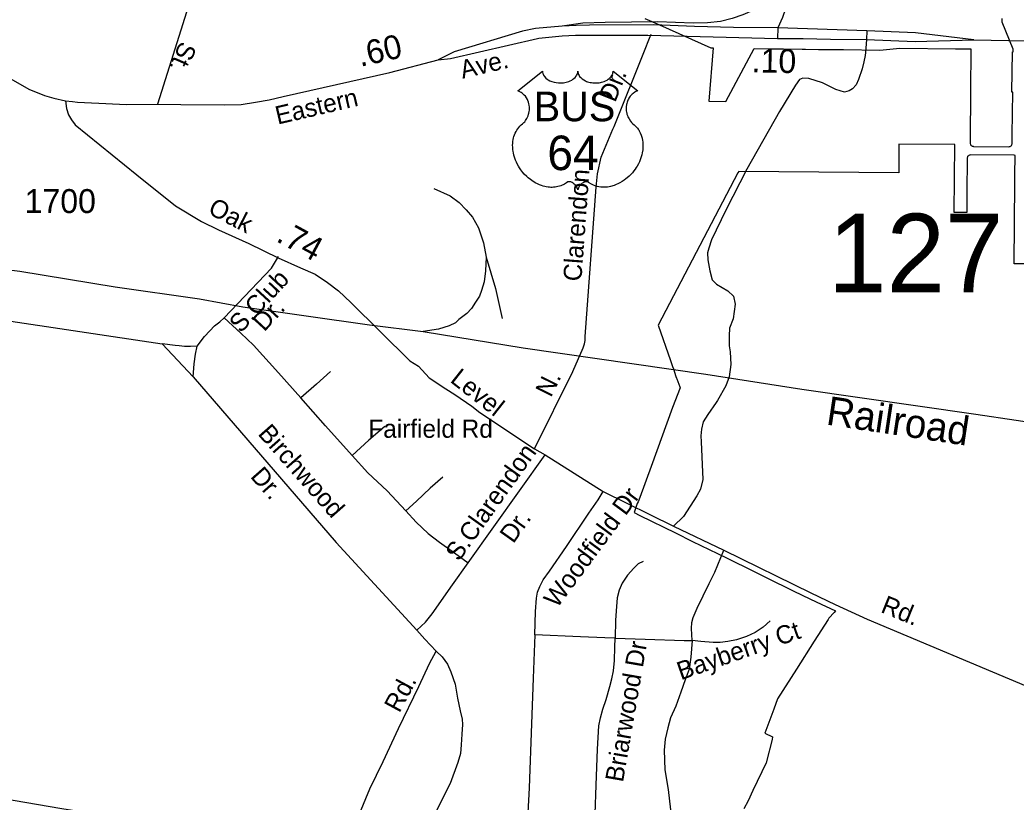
# Model space of a CAD drawing. Extents: x 2220236 to 2384410, y 720751 to 894131.
# Drawn here: x 2309953 to 2315152, y 805990 to 810071 of the extents above; entities that cross this region are included whole.
import ezdxf

# ---------------------------------------------------------------- set-up
doc = ezdxf.new("R2010")
doc.units = 0
doc.layers.add('Default', color=7, linetype='Continuous')

msp = doc.modelspace()

# ---------------------------------------------------------------- linework, layer by layer
at = {"layer": 'Default'}
for p, q in [((2314373, 810013.8), (2314370.4, 809968.8)), ((2313212.5, 809909.6), (2313238.7, 809975.7)), ((2313238.7, 809975.7), (2313247.3, 809997.6)), ((2314370.4, 809968.8), (2314365.3, 809901.3)), ((2309489.6, 808561.8), (2310695.2, 808381.5)), ((2310695.2, 808381.5), (2310857.2, 808209.3)), ((2312292.2, 807238.5), (2312693.1, 807802.5))]:
    msp.add_line(p, q, dxfattribs=at)
for points in [[(2310608, 811344.5), (2310740.6, 811287.9), (2310754.7, 811280), (2310784.8, 811268.5), (2310802.8, 811252.6), (2310813, 811238.8), (2310833.5, 811193), (2310835.7, 811173.1), (2310840.9, 811055.1), (2310854.6, 810353.6), (2310856.8, 810323.7), (2310855.6, 810249.6), (2310850.2, 810211.6), (2310832.8, 810145.5), (2310670.4, 809631.9)], [(2314098.8, 810383.7), (2314026, 810308.2), (2313923.3, 810209.5), (2313877.3, 810174.6), (2313839.3, 810149.8), (2313790.2, 810125), (2313725, 810097.5), (2313669.1, 810079.1), (2313609.4, 810062.7), (2313541.6, 810055.8), (2313466.1, 810054.8), (2313282.1, 810060.6), (2313006.5, 810057.9), (2312889.6, 810055.3), (2312783.1, 810039)], [(2314098.8, 810383.7), (2314033.6, 810266), (2313971.1, 810172.5), (2313948.9, 810128.7), (2313932, 810084.3), (2313907.7, 810029.4), (2313906, 809974.4)], [(2313214, 810079), (2313290.2, 810045.1), (2313558.5, 809925.2), (2313570.2, 809925.1), (2313548.5, 809647.1), (2313637, 809645.9), (2313784.5, 809922.2), (2313866.5, 809921.2), (2313876.2, 809921.1), (2313880, 809921), (2313937.2, 809920.2), (2314035.5, 809918.9), (2314051.8, 809918.7), (2314120.2, 809917.8), (2314151.8, 809917.4), (2314250.5, 809916.2), (2314440.2, 809914), (2314545, 809923.3), (2314836.2, 809920.8), (2314916.2, 809920), (2314914.2, 809697.1), (2314912, 809445.2), (2314912, 809434.2), (2314911.8, 809429.2), (2314912.2, 809426), (2314913, 809423.1), (2314914.2, 809420.2), (2314916, 809417.8), (2314918, 809415.6), (2314920.5, 809413.9), (2314923.2, 809412.6), (2314926.2, 809411.8), (2314927, 809411.7), (2314929.2, 809411.5), (2315113.8, 809409.9), (2315117, 809410.2), (2315120, 809411), (2315122.8, 809412.3), (2315125.2, 809414.1), (2315127.2, 809416.2), (2315129, 809418.7), (2315130.2, 809421.4), (2315131, 809424.4), (2315131.5, 809427.3), (2315131.8, 809472.2), (2315133.8, 809695.2), (2315130.2, 809695.2), (2315133, 809905.6), (2315135.5, 809905.6), (2315135.5, 809918.1), (2315079, 810059.1), (2315078.8, 810079)], [(2313214, 810079), (2313290.2, 810045.1), (2313558.5, 809925.2), (2313570.2, 809925.1), (2313548.5, 809647.1), (2313637, 809645.9), (2313784.5, 809922.2), (2313866.5, 809921.2), (2313876.2, 809921.1), (2313880, 809921), (2313937.2, 809920.2), (2314035.5, 809918.9), (2314051.8, 809918.7), (2314120.2, 809917.8), (2314151.8, 809917.4), (2314250.5, 809916.2), (2314440.2, 809914), (2314545, 809923.3), (2314836.2, 809920.8), (2314916.2, 809920), (2314914.2, 809697.1), (2314912, 809445.2), (2314912, 809434.2), (2314911.8, 809429.2), (2314912.2, 809426), (2314913, 809423.1), (2314914.2, 809420.2), (2314916, 809417.8), (2314918, 809415.6), (2314920.5, 809413.9), (2314923.2, 809412.6), (2314926.2, 809411.8), (2314927, 809411.7), (2314929.2, 809411.5), (2315113.8, 809409.9), (2315117, 809410.2), (2315120, 809411), (2315122.8, 809412.3), (2315125.2, 809414.1), (2315127.2, 809416.2), (2315129, 809418.7), (2315130.2, 809421.4), (2315131, 809424.4), (2315131.5, 809427.3), (2315131.8, 809472.2), (2315133.8, 809695.2), (2315130.2, 809695.2), (2315133, 809905.6), (2315135.5, 809905.6), (2315135.5, 809918.1), (2315079, 810059.1), (2315078.8, 810079)], [(2313907.7, 810029.4), (2313677.2, 810032.4), (2313472.8, 810036.9), (2313261.1, 810046.2), (2312925.8, 810044.6), (2312855, 810042.3), (2312783.1, 810039), (2312642.7, 810026.3), (2312576.2, 810012), (2312219.1, 809905.4), (2312135.1, 809863.1)], [(2314930.8, 809968.1), (2314626, 810004.2), (2314373, 810013.8), (2313907.7, 810029.4)], [(2312135.1, 809863.1), (2312199, 809869.5), (2312653.8, 809974.3), (2312661.6, 809975.5), (2312782.6, 809988.9), (2312852.3, 809992.5), (2312976.2, 809991.6), (2313230.3, 809991.6), (2313570.5, 809983.5), (2313906, 809974.4)], [(2313906, 809974.4), (2314040.3, 809973.7), (2314182.7, 809970.8), (2314370.4, 809968.8), (2314624.1, 809959.2), (2314930.8, 809968.1)], [(2314930.8, 809968.1), (2316020.8, 809946.1), (2316687.7, 809938.7)], [(2312638.8, 807833.9), (2312838.4, 808235.9), (2312893, 808360.4), (2312898.7, 808380.5), (2312902.6, 808398.6), (2312902.4, 808418.6), (2312960, 809198.8), (2312967.3, 809268.7), (2312986.4, 809354.9), (2313046.6, 809501.7), (2313054.5, 809515.6), (2313212.5, 809909.6)], [(2314365.3, 809901.3), (2314364.1, 809885.6), (2314357.7, 809852), (2314348.1, 809816.7), (2314328.9, 809760.7), (2314316.1, 809732.7), (2314298.5, 809711.9), (2314280.9, 809700.6), (2314255.3, 809694.2), (2314210.5, 809708.6), (2314141.7, 809743.9), (2314069.6, 809766.3), (2314039.2, 809767.9), (2314021.6, 809759.9), (2314000.8, 809731.1), (2313916, 809593.3), (2313746.3, 809292.3), (2313637.5, 809077.7), (2313562.2, 808923.9), (2313547.8, 808880.7), (2313541.4, 808855.1), (2313543, 808819.8), (2313552.6, 808762.2), (2313565.4, 808715.7), (2313587.9, 808691.7), (2313647.1, 808658.1), (2313675.9, 808629.2), (2313685.5, 808588.4), (2313674.3, 808511.5), (2313655.1, 808461.9), (2313653.5, 808423.4), (2313654.6, 808370.7), (2313658.9, 808338.7), (2313663.6, 808272.9), (2313654.4, 808208.7), (2313636.9, 808162.5), (2313592.7, 808085.8), (2313585.9, 808074), (2313542.4, 808011.6), (2313519, 807973.4), (2313509.3, 807935.2), (2313505.7, 807901.3), (2313507.2, 807869), (2313516.2, 807673.4), (2313504.6, 807623.3), (2313485.1, 807587.1), (2313416.2, 807480.5), (2313363.3, 807429.8)], [(2310189.6, 809649.7), (2310227, 809645.1), (2310253.7, 809642.5), (2310289.5, 809641), (2310400.5, 809635), (2310506.4, 809630.2), (2310670.4, 809631.9), (2310792.3, 809629.2), (2311018.2, 809627.7), (2311108.1, 809630.7), (2311182.1, 809641.4), (2311253.8, 809654.3), (2311325.6, 809671), (2311883.6, 809797.1), (2312135.1, 809863.1)], [(2309893.5, 809770.2), (2309998.5, 809710.5), (2310081.5, 809676.8), (2310129.4, 809662.5), (2310189.6, 809649.7)], [(2310189.6, 809649.7), (2310195.6, 809609), (2310205.9, 809576.8), (2310221.6, 809550.6), (2310241.6, 809523.4), (2310562.1, 809262.3), (2310765.4, 809100.8), (2310899.5, 809019.5), (2310989.2, 808976.2), (2311147.1, 808905.4), (2311301.2, 808829.4), (2311417.4, 808777.7), (2311493.4, 808744.9), (2311557.3, 808701.7), (2311615.4, 808657.3), (2311680.3, 808597.1), (2311987, 808292), (2312032.4, 808265.2), (2312088.4, 808204.3), (2312175.7, 808146.8), (2312221.9, 808117.3), (2312310.6, 808056.3), (2312353, 808022.8), (2312638.8, 807833.9), (2312693.1, 807802.5), (2312997.2, 807610.8), (2313363.3, 807429.8), (2313625.9, 807304.3), (2314079.6, 807080.9), (2314208, 807021.1), (2314375, 806944.4), (2315234.7, 806581.6)], [(2315676.2, 808798.9), (2315141.5, 808798.9), (2315145, 809221.4), (2315145.5, 809260.5), (2315146.2, 809364.7), (2315140.8, 809364.8), (2314913.8, 809366.6), (2314910.5, 809366.4), (2314907.8, 809365.6), (2314905, 809364.3), (2314902.5, 809362.6), (2314900.2, 809360.4), (2314898.5, 809357.9), (2314897.2, 809355.1), (2314896.5, 809352.2), (2314896.2, 809349.3), (2314894.5, 809168.6), (2314894, 809116.1), (2314894, 809098.6), (2314893.8, 809066.2), (2314828.8, 809066.8), (2314831.8, 809420.8), (2314827.8, 809420.8), (2314540.5, 809423.4), (2314539.2, 809273.4), (2313704.2, 809280.8), (2313700.2, 809273.1), (2313284.2, 808478.2), (2313348.2, 808293.2), (2313358.5, 808263.5), (2313362.8, 808250.5), (2313376.5, 808211), (2313379.5, 808202.4), (2313380.8, 808198.2), (2313396.2, 808155.8), (2313397.8, 808151.8), (2313358.5, 808048), (2313246.2, 807740.5), (2313187.2, 807579), (2313178.5, 807556.7), (2313174.8, 807546.9), (2313164.5, 807521.1), (2313158, 807500.2), (2313187.2, 807485.8), (2313373.8, 807393.9), (2313463.2, 807349.9), (2313592.8, 807286.3), (2313646.8, 807259.9), (2313776.8, 807195.9), (2313855, 807157.6), (2313985.2, 807093.5), (2314038.5, 807068), (2314109, 807034.1), (2314209, 806987.3), (2314202, 806979.6), (2314174.8, 806948.8), (2314170.8, 806942.7), (2314098, 806828.6), (2314005.8, 806683.6), (2313907, 806528.4), (2313886.8, 806473.6), (2313840.8, 806349.8), (2313880.8, 806329.7), (2313878.8, 806316.8), (2313864.2, 806261.4), (2313863, 806255.9), (2313847, 806195.2), (2313778.5, 806050.1), (2313753, 805995.9), (2313731.2, 805953.9)], [(2315676.2, 808798.9), (2315141.5, 808798.9), (2315145, 809221.4), (2315145.5, 809260.5), (2315146.2, 809364.7), (2315140.8, 809364.8), (2314913.8, 809366.6), (2314910.5, 809366.4), (2314907.8, 809365.6), (2314905, 809364.3), (2314902.5, 809362.6), (2314900.2, 809360.4), (2314898.5, 809357.9), (2314897.2, 809355.1), (2314896.5, 809352.2), (2314896.2, 809349.3), (2314894.5, 809168.6), (2314894, 809116.1), (2314894, 809098.6), (2314893.8, 809066.2), (2314828.8, 809066.8), (2314831.8, 809420.8), (2314827.8, 809420.8), (2314540.5, 809423.4), (2314539.2, 809273.4), (2313704.2, 809280.8), (2313700.2, 809273.1), (2313284.2, 808478.2), (2313348.2, 808293.2), (2313358.5, 808263.5), (2313362.8, 808250.5), (2313376.5, 808211), (2313379.5, 808202.4), (2313380.8, 808198.2), (2313396.2, 808155.8), (2313397.8, 808151.8), (2313358.5, 808048), (2313246.2, 807740.5), (2313187.2, 807579), (2313178.5, 807556.7), (2313174.8, 807546.9), (2313164.5, 807521.1), (2313158, 807500.2), (2313187.2, 807485.8), (2313373.8, 807393.9), (2313463.2, 807349.9), (2313592.8, 807286.3), (2313646.8, 807259.9), (2313776.8, 807195.9), (2313855, 807157.6), (2313985.2, 807093.5), (2314038.5, 807068), (2314109, 807034.1), (2314209, 806987.3), (2314202, 806979.6), (2314174.8, 806948.8), (2314170.8, 806942.7), (2314098, 806828.6), (2314005.8, 806683.6), (2313907, 806528.4), (2313886.8, 806473.6), (2313840.8, 806349.8), (2313880.8, 806329.7), (2313878.8, 806316.8), (2313864.2, 806261.4), (2313863, 806255.9), (2313847, 806195.2), (2313778.5, 806050.1), (2313753, 805995.9), (2313731.2, 805953.9)], [(2312112.4, 809191.6), (2312198.8, 809152.5), (2312245.2, 809119.2), (2312281.6, 809079.5), (2312314, 809042), (2312346.6, 808986.3), (2312371.4, 808908.5), (2312386.1, 808832.9)], [(2306066.1, 808920.6), (2306482, 808907.2), (2307259.9, 808891.5), (2308521.7, 808861.1), (2309241.4, 808844.8), (2309345.5, 808838.1), (2309481.6, 808823.4), (2309695.9, 808791.8), (2309952.1, 808760.6), (2310448.8, 808677.9), (2310889.3, 808616.7)], [(2310876.9, 808369.1), (2310916.2, 808418.7), (2310944, 808449.4), (2310968.8, 808474.2), (2310996.5, 808496.1), (2311019.1, 808517.3), (2311264.9, 808776.4), (2311302.8, 808836.2)], [(2312386.1, 808832.9), (2312383, 808762.7), (2312375.5, 808704.8), (2312362, 808658.6), (2312350.4, 808630.5), (2312330.7, 808598.3), (2312309.2, 808566), (2312285.4, 808539.9), (2312243.8, 808507.3), (2312226, 808491.2), (2312192.1, 808474.8), (2312136.3, 808458.3), (2312056.4, 808445.5)], [(2312386.1, 808832.9), (2312434, 808669.4), (2312469.6, 808513.8)], [(2310889.3, 808616.7), (2311115.5, 808573.3), (2311776.3, 808480.4), (2312056.4, 808445.5)], [(2311418.1, 808099.1), (2311302.1, 808229.7), (2311172.3, 808374.2), (2311105.2, 808437), (2311019.1, 808517.3)], [(2312056.4, 808445.5), (2312579.2, 808361), (2313532.2, 808223.5), (2314032.9, 808144.9), (2314941.7, 808014.6), (2315572.6, 807919.5), (2315778.9, 807885.7), (2315971.1, 807857.7), (2316127.1, 807843.5), (2316273.2, 807827.1), (2316391.2, 807818.3), (2316495.3, 807807.5), (2316613.3, 807808.8), (2316827.2, 807801.1), (2317317.1, 807788.3), (2318345.2, 807751.5), (2319665, 807707.7)], [(2310876.9, 808369.1), (2310843.3, 808367.7), (2310811.2, 808367.7), (2310784.2, 808369.8), (2310763.1, 808372), (2310695.2, 808381.5)], [(2310857.2, 808209.3), (2310862.3, 808277.2), (2310868.1, 808326.8), (2310876.9, 808369.1)], [(2311572.7, 808236.3), (2311501.2, 808170.6), (2311418.1, 808099.1)], [(2310857.2, 808209.3), (2311603.3, 807344.4), (2312024.9, 806887.5)], [(2311685.8, 807797.6), (2311547.2, 807952.4), (2311418.1, 808099.1)], [(2311856.4, 807949.5), (2311773.3, 807877.9), (2311685.8, 807797.6)], [(2311967.3, 807510.1), (2311869.6, 807613.7), (2311768.9, 807707.1), (2311685.8, 807797.6)], [(2312159.9, 807685.2), (2312094.2, 807628.3), (2312022.7, 807559.7), (2311967.3, 807510.1)], [(2312639.8, 806862), (2312643.4, 806983.9), (2312649.3, 807053.9), (2312653.7, 807084.6), (2312666.8, 807113.8), (2312682.8, 807148.8), (2312716.4, 807195.5), (2312805.4, 807324), (2312922.1, 807497.7), (2312970.9, 807567), (2312997.2, 807610.8)], [(2311967.3, 807510.1), (2312021.3, 807450.2), (2312082.5, 807391.8), (2312142.4, 807346.6), (2312221.1, 807289.7), (2312292.2, 807238.5)], [(2313460.4, 806833.5), (2313457.4, 806896.3), (2313458.9, 806926.9), (2313466.2, 806953.2), (2313486.6, 807001.4), (2313549.3, 807129.8), (2313580, 807189.7), (2313625.9, 807304.3)], [(2313205.8, 807245.9), (2313179.5, 807232.7), (2313156.2, 807210.8), (2313124.1, 807174.3), (2313096.4, 807132), (2313080.3, 807095.5), (2313070.1, 807056.1), (2313065.8, 807010.9), (2313061.4, 806939.3), (2313059.2, 806845.2)], [(2312024.9, 806887.5), (2312069.4, 806929.1), (2312104.4, 806971.4), (2312210.6, 807123.7), (2312292.2, 807238.5)], [(2313868.1, 806935), (2313831.6, 806902.8), (2313789.3, 806875.1), (2313744.1, 806853.2), (2313693, 806835.7), (2313646.4, 806828.4), (2313607, 806822.6), (2313570.5, 806822.6), (2313506.3, 806826.9), (2313460.4, 806833.5)], [(2312125.6, 806776.6), (2312065.8, 806839.3), (2312024.9, 806887.5)], [(2312639.8, 806862), (2312631.8, 806636.4), (2312623, 806398.5), (2312609.9, 806064.2), (2312604.1, 805932.9), (2312609.9, 805883.2), (2312621.6, 805842.4), (2312634.7, 805808.8), (2312657.3, 805774.5), (2312686.5, 805735.1), (2312722.9, 805703), (2312768.2, 805672.3), (2312806.1, 805657.7), (2312844, 805649), (2312887.8, 805644.6), (2312925.7, 805641.7), (2312970.9, 805640.2)], [(2313059.2, 806845.2), (2313005.9, 806847.4), (2312879, 806851.7), (2312639.8, 806862)], [(2312970.9, 805640.2), (2312975.3, 805707.3), (2312968, 805805.1), (2312962.2, 805840.2), (2312957.8, 805873.7), (2312954.9, 805927.8), (2312959.3, 806078.1), (2312966.6, 806266.4), (2312973.9, 806387.6), (2312982.6, 806429.9), (2312994.3, 806475.1), (2313011.8, 806524.8), (2313030.7, 806593.4), (2313041, 806632.8), (2313049.7, 806675.1), (2313055.5, 806727.7), (2313057, 806797.7), (2313059.2, 806845.2)], [(2313059.2, 806845.2), (2313216, 806840.1), (2313418.8, 806832.8), (2313460.4, 806833.5)], [(2313460.4, 806833.5), (2313453.8, 806746.7), (2313445, 806682.4), (2313424.6, 806627), (2313401.3, 806562.7), (2313375, 806489.7), (2313347.3, 806428.4), (2313334.2, 806377.3), (2313319.6, 806317.5), (2313315.2, 806260.6), (2313318.1, 806158.4), (2313335.6, 806054.7), (2313348.8, 805949.7)], [(2311570.5, 805771.6), (2311614.3, 805797.8), (2311649.3, 805828.5), (2311684.3, 805869.4), (2311725.1, 805927.8), (2311779.1, 806059.1), (2311847.7, 806200.7), (2311927.9, 806373), (2312034.4, 806591.9), (2312089.8, 806713.1), (2312125.6, 806776.6)], [(2312125.6, 806776.6), (2312156.2, 806747.4), (2312183.9, 806709.4), (2312201.4, 806670), (2312223.3, 806604.3), (2312236.4, 806531.3), (2312251, 806465.7), (2312259.8, 806421.9), (2312262.7, 806394.1), (2312258.3, 806344.5), (2312255.4, 806287.6), (2312252.5, 806242.3), (2312237.9, 806195.6), (2312198.5, 806086.1), (2312124.1, 805941.6), (2312024.2, 805774.5)], [(2309262.7, 806108.8), (2309491, 806070.1), (2309855.7, 806010.2), (2310170.8, 805956.2), (2310898.7, 805843.8), (2311237.2, 805788.4)]]:
    msp.add_lwpolyline(points, dxfattribs=at)
msp.add_lwpolyline([(2312680.2, 809803.8), (2312680.5, 809798.5), (2312681.8, 809792.2), (2312682.8, 809788.9), (2312685.7, 809782.7), (2312690.6, 809775.3), (2312697.4, 809768.1), (2312705.1, 809761.8), (2312710.2, 809758.5), (2312719, 809753.7), (2312729, 809749.6), (2312740, 809746.4), (2312751.4, 809744.1), (2312763.7, 809742.7), (2312776, 809742.5), (2312789.2, 809743.5), (2312803.8, 809746.3), (2312810.5, 809748), (2312818, 809750.6), (2312825, 809753.5), (2312832.7, 809757.6), (2312838.9, 809761.6), (2312843.7, 809765.1), (2312850.5, 809771.6), (2312855.9, 809778.4), (2312858.2, 809782.2), (2312860.2, 809785.8), (2312862.9, 809793.6), (2312863.6, 809797), (2312864.2, 809804.1), (2312864.6, 809798.1), (2312865.2, 809794.4), (2312866.2, 809790.8), (2312867.7, 809786.9), (2312870.5, 809781.4), (2312873.5, 809776.8), (2312879.3, 809770.1), (2312882.8, 809766.7), (2312886.1, 809764.1), (2312894.8, 809758.1), (2312905, 809752.9), (2312910.1, 809750.7), (2312915.2, 809748.9), (2312921.7, 809746.9), (2312928.5, 809745.3), (2312935.2, 809744.2), (2312942, 809743.2), (2312949, 809742.7), (2312954.7, 809742.5), (2312961.7, 809742.6), (2312968.2, 809743), (2312974.8, 809743.7), (2312982.1, 809744.9), (2312987.9, 809746.2), (2312995.6, 809748.3), (2313002.6, 809750.8), (2313008.8, 809753.4), (2313016.8, 809757.6), (2313023.2, 809761.6), (2313027.9, 809765.4), (2313033.5, 809770.6), (2313038.9, 809776.8), (2313042, 809781.3), (2313044.2, 809785.9), (2313046.2, 809790.8), (2313047.5, 809795.9), (2313048.1, 809800.4), (2313048.2, 809804.2), (2313176.8, 809701.8), (2313173.8, 809700.6), (2313166.8, 809697.2), (2313161.3, 809693.9), (2313152.4, 809687.7), (2313148.6, 809684.3), (2313144.8, 809680.7), (2313141.3, 809676.9), (2313138.2, 809673.3), (2313134.5, 809668.2), (2313131.2, 809663), (2313127.9, 809657.3), (2313125.5, 809652.4), (2313121.6, 809642), (2313119.7, 809635.5), (2313118.5, 809630), (2313116.9, 809618.5), (2313116.6, 809613), (2313116.6, 809607.6), (2313116.9, 809601.9), (2313117.4, 809596.5), (2313118.4, 809590.8), (2313119.3, 809585.7), (2313120.9, 809579.6), (2313123.2, 809572.4), (2313126, 809565.5), (2313131.9, 809554.4), (2313139.4, 809543), (2313144.8, 809536.6), (2313150.1, 809531.1), (2313158.1, 809524.4), (2313162.3, 809520.6), (2313167.3, 809515.7), (2313175.3, 809506.3), (2313178.6, 809501.9), (2313181.9, 809497), (2313184.9, 809491.9), (2313188, 809486.4), (2313190.4, 809481.6), (2313194.9, 809470.6), (2313198.2, 809459.9), (2313199.8, 809454.3), (2313202.1, 809441.7), (2313203.1, 809435.4), (2313204, 809423.1), (2313204.1, 809408.2), (2313202.9, 809394.1), (2313200.3, 809377.6), (2313198.1, 809367.7), (2313194.7, 809356.3), (2313191.4, 809346.3), (2313185.6, 809331.6), (2313180.3, 809321), (2313173.6, 809308.5), (2313169, 809301), (2313163.6, 809293), (2313156.8, 809283.7), (2313148.9, 809273.8), (2313139.4, 809263.4), (2313131.7, 809255.7), (2313121.7, 809246.8), (2313115.6, 809241.7), (2313107, 809235.2), (2313095.1, 809227.3), (2313083.4, 809220.5), (2313073.5, 809215.5), (2313064.7, 809211.7), (2313053.3, 809207.3), (2313034.3, 809202.1), (2313027.4, 809200.6), (2313019.2, 809199.4), (2313011.5, 809198.7), (2313004.1, 809198.2), (2312994.1, 809198.2), (2312984.1, 809199), (2312974.7, 809200.3), (2312964.9, 809202.4), (2312954.6, 809205.4), (2312945.3, 809209.1), (2312935.9, 809213.7), (2312920, 809223.7), (2312915.4, 809226.2), (2312912.8, 809226.8), (2312906.7, 809227.2), (2312900.9, 809225.9), (2312895, 809223.6), (2312891.4, 809221.7), (2312886.7, 809218.6), (2312883, 809215.7), (2312878.6, 809211.5), (2312875.6, 809208), (2312873.3, 809205.3), (2312868.8, 809198.2), (2312867.2, 809194.9), (2312865.5, 809190.5), (2312864, 809184.2), (2312862, 809192.2), (2312859.7, 809197.5), (2312856.9, 809202.1), (2312854.1, 809206.1), (2312849.6, 809211.3), (2312845.6, 809215.1), (2312840.7, 809219.1), (2312835.6, 809222.2), (2312831.4, 809224.3), (2312827.6, 809225.8), (2312823, 809226.9), (2312819.2, 809227.2), (2312816.1, 809227.2), (2312811.8, 809226.2), (2312806, 809222), (2312800.5, 809218.2), (2312794.5, 809214.5), (2312787.3, 809210.7), (2312782.1, 809208.2), (2312775.9, 809205.8), (2312768.6, 809203.4), (2312760.7, 809201.3), (2312752.5, 809199.7), (2312745.4, 809198.6), (2312737.7, 809197.9), (2312730.8, 809197.7), (2312723.6, 809197.7), (2312716.8, 809198.3), (2312709, 809199), (2312699.3, 809200.4), (2312691.3, 809202.2), (2312682.7, 809204.5), (2312674, 809207.2), (2312664.7, 809210.8), (2312653, 809215.9), (2312644.8, 809220.1), (2312632, 809227.5), (2312617, 809237.9), (2312605.6, 809247.1), (2312597.3, 809254.6), (2312585.1, 809267), (2312577.9, 809275.2), (2312566.6, 809289.8), (2312559.4, 809300.3), (2312554.7, 809308.1), (2312547.9, 809320.5), (2312544.1, 809328.4), (2312539.3, 809339.8), (2312535.4, 809350.2), (2312532.3, 809360.1), (2312530.5, 809366.4), (2312528.1, 809377.4), (2312526.6, 809385.2), (2312525.2, 809395.9), (2312524.4, 809407.2), (2312524.2, 809417.7), (2312524.5, 809426.3), (2312525.5, 809436.4), (2312527.2, 809447.1), (2312529.3, 809456.3), (2312531.1, 809462.9), (2312533.9, 809471), (2312537.5, 809479.9), (2312541.7, 809488.4), (2312545.8, 809495.5), (2312550.9, 809503.1), (2312555.9, 809509.5), (2312562.4, 809516.7), (2312569.3, 809523.2), (2312575.6, 809528.3), (2312583, 809535.6), (2312586.9, 809540), (2312591.5, 809546.1), (2312595.3, 809551.8), (2312598.2, 809556.9), (2312602.1, 809564.5), (2312604.5, 809570.1), (2312607.5, 809578.7), (2312608.9, 809584.8), (2312610.5, 809592.6), (2312611.4, 809600), (2312611.8, 809609.2), (2312611.6, 809616.8), (2312610.6, 809625.7), (2312608.9, 809634.2), (2312606.9, 809641.7), (2312603.7, 809650.2), (2312600.8, 809656.4), (2312595.9, 809664.8), (2312590.4, 809672.7), (2312584.7, 809679), (2312579, 809684.7), (2312573.6, 809689), (2312568.4, 809692.7), (2312561.8, 809696.7), (2312555.5, 809699.8), (2312551.6, 809701.4)], close=True, dxfattribs=at)

# ---------------------------------------------------------------- texts
for s, height, rotation, p in [('St.', 95, 246.442, (2310790.5, 809964.9)), ('.60', 125, 12.7401, (2311729.1, 809826.3)), ('.10', 125, 358.7584, (2313770.6, 809798.3)), ('Ave.', 95, 13.4175, (2312262.5, 809764.3)), ('Dr.', 95, 68.1405, (2313058.9, 809636.7)), ('Eastern', 95, 13.093, (2311297.7, 809524.9)), ('Clarendon', 95, 85.7778, (2312882.4, 808704.8)), ('Oak', 95, 332.6747, (2310928.5, 809063.2)), ('.74', 125, 331.6458, (2311284.5, 808918.6)), ('S.Club', 95, 47.2525, (2311105.2, 808433.1)), ('Dr.', 95, 47.2525, (2311227.7, 808440.7)), ('Level', 95, 321.717, (2312192.9, 808185.4)), ('N.', 95, 63.5949, (2312723.9, 808097.5)), ('Railroad', 150, 351.4278, (2314155.6, 807960.5)), ('Birchwood', 95, 311.4383, (2311190.5, 807909.4)), ('S.Clarendon', 95, 54.5944, (2312243.6, 807241)), ('Dr.', 95, 311.4383, (2311151, 807686.8)), ('Woodfield Dr', 95, 53.4843, (2312755.7, 806997.3)), ('Dr.', 95, 54.5944, (2312527.4, 807334.7)), ('Rd.', 95, 337.9557, (2314440, 806982.3)), ('Bayberry Ct', 95, 19.2986, (2313401.9, 806624.8)), ('Briarwood Dr', 95, 80.1985, (2313099.9, 806089.7)), ('Rd.', 95, 61.6381, (2311932.5, 806451))]:
    msp.add_text(s, height=height, rotation=rotation, dxfattribs=at).set_placement(p)
for s, height, p in [('BUS', 155, (2312633.9, 809542.5)), ('64', 180, (2312705.3, 809287.6)), ('1700', 125, (2309977.3, 809063.5)), ('127', 410.1, (2314170.6, 808650)), ('Fairfield Rd', 95, (2311771.1, 807890.7))]:
    msp.add_text(s, height=height, dxfattribs=at).set_placement(p)

doc.saveas('drawing.dxf')
